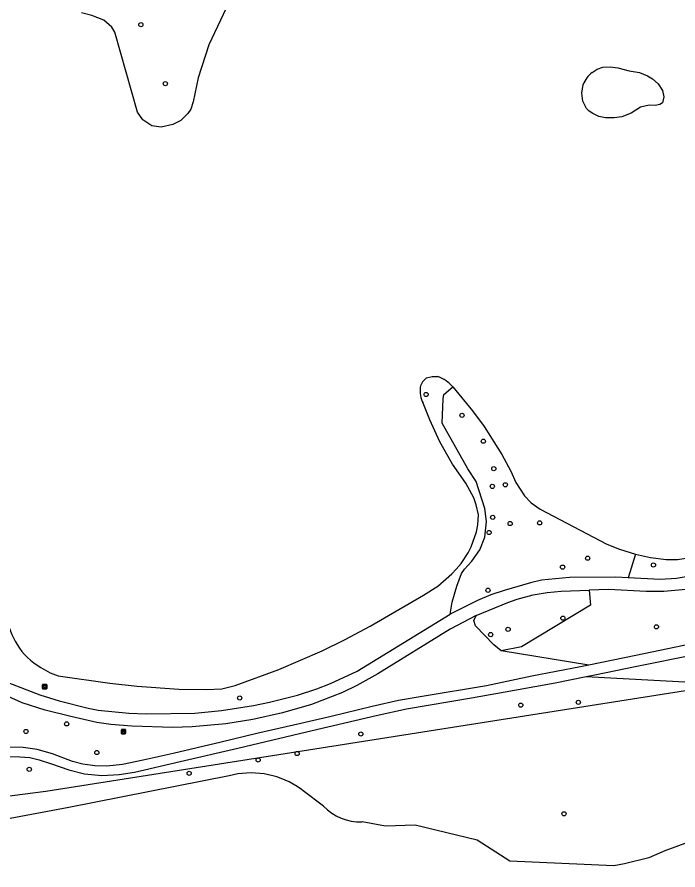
# Model space of a CAD drawing. Extents: x 158038 to 159242, y 380133 to 381214.
# Drawn here: x 158594 to 158748.4, y 380134.7 to 380334 of the extents above; entities that cross this region are included whole.
import ezdxf

# ---------------------------------------------------------------- set-up
doc = ezdxf.new("R2010")
doc.units = 0
for name, color, linetype in [('IMGEO_Afvalbak', 7, 'Continuous'), ('IMGEO_Bank', 7, 'Continuous'), ('IMGEO_Boom', 7, 'Continuous'), ('IMGEO_Fietspad_gesloten', 7, 'Continuous'), ('IMGEO_Gemengd_bos', 7, 'Continuous'), ('IMGEO_Groenvoorziening', 7, 'Continuous'), ('IMGEO_Meer_plas_ven_vijver', 7, 'Continuous'), ('IMGEO_Voetpad_halfverhard', 7, 'Continuous'), ('IMGEO_Waterloop', 7, 'Continuous')]:
    doc.layers.add(name, color=color, linetype=linetype)

msp = doc.modelspace()

# ---------------------------------------------------------------- linework, layer by layer
at = {"layer": 'IMGEO_Afvalbak'}
for p, q in [((158599.95, 380177.15), (158599.95, 380177.95)), ((158599.95, 380177.95), (158599.95, 380177.15)), ((158600.05, 380178.05), (158600.84, 380178.05)), ((158600.84, 380178.05), (158600.05, 380178.05)), ((158600.94, 380177.95), (158600.94, 380177.15)), ((158600.94, 380177.15), (158600.94, 380177.95)), ((158600.84, 380177.05), (158600.05, 380177.05)), ((158600.05, 380177.05), (158600.84, 380177.05))]:
    msp.add_line(p, q, dxfattribs=at)
msp.add_lwpolyline([(158600.1, 380177.76), (158600.8, 380177.76), (158600.65, 380177.29), (158600.25, 380177.29), (158600.1, 380177.76)], dxfattribs=at)
for centre, start, end in [((158600.05, 380177.95), 90, 180), ((158600.05, 380177.95), 90, 180), ((158600.84, 380177.95), 0, 90), ((158600.84, 380177.95), 360, 90), ((158600.05, 380177.15), 180, 270), ((158600.05, 380177.15), 180, 270), ((158600.84, 380177.15), 270, 0), ((158600.84, 380177.15), 270, 0)]:
    msp.add_arc(centre, 0.1, start, end, dxfattribs=at)
at = {"layer": 'IMGEO_Bank'}
for p, q in [((158618.38, 380166.64), (158618.38, 380167.48)), ((158618.38, 380167.48), (158618.38, 380166.64)), ((158618.45, 380167.56), (158619.29, 380167.56)), ((158619.29, 380167.56), (158618.45, 380167.56)), ((158619.38, 380167.49), (158619.38, 380166.65)), ((158619.38, 380166.65), (158619.38, 380167.49)), ((158619.3, 380166.56), (158618.46, 380166.56)), ((158618.46, 380166.56), (158619.3, 380166.56)), ((158619.07, 380166.96), (158618.68, 380166.96)), ((158618.69, 380167.07), (158618.69, 380167.17)), ((158618.73, 380167.17), (158618.73, 380167.07)), ((158619.02, 380167.18), (158618.74, 380167.18)), ((158618.74, 380167.06), (158619.02, 380167.06)), ((158619.03, 380167.07), (158619.03, 380167.17)), ((158619.07, 380167.17), (158619.07, 380167.07))]:
    msp.add_line(p, q, dxfattribs=at)
for points in [[(158618.63, 380166.96), (158618.48, 380166.96), (158618.59, 380167.06), (158618.68, 380167.06)], [(158618.68, 380167.18), (158618.59, 380167.18), (158618.59, 380167.34), (158619.16, 380167.34), (158619.16, 380167.18), (158619.08, 380167.18)], [(158618.68, 380166.95), (158618.68, 380166.75), (158618.63, 380166.75), (158618.63, 380166.95)], [(158619.08, 380167.06), (158619.16, 380167.06), (158619.27, 380166.96), (158619.13, 380166.96)], [(158619.12, 380166.95), (158619.12, 380166.75), (158619.08, 380166.75), (158619.08, 380166.95)]]:
    msp.add_lwpolyline(points, dxfattribs=at)
for centre, radius, start, end in [((158618.46, 380167.48), 0.0779, 92.4484, 184.2845), ((158618.46, 380167.48), 0.0779, 92.4484, 184.2845), ((158619.3, 380167.48), 0.0779, 2.4484, 94.2845), ((158619.3, 380167.48), 0.0779, 2.4484, 94.2845), ((158618.46, 380166.64), 0.0779, 182.4484, 274.2845), ((158618.46, 380166.64), 0.0779, 182.4484, 274.2845), ((158618.63, 380166.95), 0.00671, 2.8957, 87.1043), ((158618.68, 380167.17), 0.00671, 2.8957, 87.1043), ((158618.68, 380167.07), 0.00671, 272.8957, 357.1043), ((158618.68, 380166.95), 0.00671, 92.8957, 177.1043), ((158618.74, 380167.17), 0.00671, 92.8957, 177.1043), ((158618.74, 380167.07), 0.00671, 182.8957, 267.1043), ((158619.02, 380167.17), 0.00671, 2.8957, 87.1043), ((158619.02, 380167.07), 0.00671, 272.8957, 357.1043), ((158619.08, 380167.17), 0.00671, 92.8957, 177.1043), ((158619.08, 380167.07), 0.00671, 182.8957, 267.1043), ((158619.07, 380166.95), 0.00671, 2.8957, 87.1043), ((158619.13, 380166.95), 0.00671, 92.8957, 177.1043), ((158619.3, 380166.64), 0.0779, 272.4484, 4.2845), ((158619.3, 380166.64), 0.0779, 272.4484, 4.2845)]:
    msp.add_arc(centre, radius, start, end, dxfattribs=at)
at = {"layer": 'IMGEO_Boom'}
for centre in [(158622.93, 380332.23), (158628.66, 380318.44), (158689.55, 380245.82), (158697.93, 380240.96), (158702.92, 380234.91), (158705.36, 380228.5), (158708.07, 380224.72), (158705.01, 380224.34), (158705.1, 380217.13), (158709.17, 380215.66), (158716.07, 380215.82), (158704.27, 380213.57), (158727.28, 380207.56), (158721.43, 380205.49), (158742.65, 380205.97), (158704, 380200.08), (158721.5, 380193.56), (158708.7, 380190.95), (158743.35, 380191.53), (158704.64, 380189.72), (158646.01, 380174.91), (158711.67, 380173.23), (158725.12, 380173.9), (158596.11, 380167.09), (158605.6, 380168.86), (158674.31, 380166.49), (158612.65, 380162.16), (158659.43, 380161.92), (158650.33, 380160.4), (158596.86, 380158.22), (158634.21, 380157.3), (158721.77, 380147.85)]:
    msp.add_circle(centre, 0.489, dxfattribs=at)
at = {"layer": 'IMGEO_Fietspad_gesloten'}
for points in [[(158785.74, 380194.5), (158783.72, 380194.11), (158764.28, 380190.17), (158738.57, 380184.87), (158727.54, 380182.61)], [(158726.94, 380179.91), (158729.35, 380180.39), (158738.02, 380182.19), (158752.67, 380185.17), (158765.5, 380187.8), (158782.07, 380191.15), (158788.75, 380192.52)], [(158727.54, 380182.61), (158725.59, 380182.21), (158714.25, 380180.04), (158703.65, 380177.78), (158688.62, 380175.24), (158683.09, 380174.31), (158676.97, 380172.9), (158667.36, 380170.59), (158660.27, 380168.97), (158650.05, 380166.59), (158641.67, 380164.56), (158630.45, 380161.97), (158623.43, 380160.34), (158618.61, 380159.38), (158615.01, 380158.98), (158612.18, 380159.03), (158609.36, 380159.48), (158606.99, 380160.09), (158602.3, 380161.87), (158598.73, 380162.84), (158595.41, 380163.33), (158590.77, 380163.44)], [(158591.4, 380161.21), (158594.69, 380161.17), (158597.03, 380160.97), (158599.17, 380160.49), (158602.08, 380159.52), (158606.1, 380158.09), (158609.74, 380157.22), (158613.79, 380156.77), (158617.87, 380157.04), (158621.43, 380157.6), (158632.09, 380160.07), (158645.55, 380163.17), (158661.6, 380166.97), (158677.92, 380170.81), (158685.01, 380172.36), (158700.14, 380174.95), (158710.18, 380176.75), (158719.68, 380178.48), (158726.94, 380179.91)]]:
    msp.add_lwpolyline(points, dxfattribs=at)
at = {"layer": 'IMGEO_Gemengd_bos'}
for points in [[(158695.15, 380194.5), (158695.65, 380197.26), (158696.75, 380201), (158697.83, 380203.99), (158698.5, 380205), (158700.23, 380206.86), (158702.1, 380209.54), (158703.28, 380212.47), (158703.62, 380216.16), (158703.28, 380219.15), (158701.21, 380225.48), (158699.33, 380228.43), (158693.28, 380239.14), (158693.52, 380244.81), (158693.72, 380245.81), (158695.78, 380247.61)], [(158738.49, 380208.48), (158736.71, 380202.99)], [(158727.65, 380200.08), (158727.91, 380196.61), (158711.84, 380186.89), (158707.1, 380185.91)], [(158707.1, 380185.91), (158705.38, 380187.35), (158701.1, 380191.74), (158700.7, 380193.05), (158701.26, 380194.21)], [(158727.54, 380182.61), (158707.1, 380185.91)]]:
    msp.add_lwpolyline(points, dxfattribs=at)
at = {"layer": 'IMGEO_Groenvoorziening'}
for points in [[(158726.94, 380179.91), (158760.06, 380178.14)], [(158760.06, 380178.14), (158600.75, 380153.09), (158582.48, 380150.72)]]:
    msp.add_lwpolyline(points, dxfattribs=at)
at = {"layer": 'IMGEO_Meer_plas_ven_vijver'}
for points in [[(158650.95, 380343.61), (158647.81, 380341.51), (158645.49, 380339.71), (158644.06, 380338.16), (158642.86, 380336.09), (158638.77, 380327.49), (158636.34, 380319.81), (158635.15, 380314.17), (158634.58, 380312.49), (158633.91, 380311.48), (158632.24, 380309.83), (158630.4, 380308.89), (158627.65, 380308.29), (158625.47, 380308.6), (158623.39, 380310), (158622.13, 380311.81), (158616.86, 380330.45), (158616.13, 380331.67), (158614.31, 380333.25), (158611.51, 380334.39), (158609.1, 380335)], [(158728.31, 380321.06), (158729.47, 380321.87), (158730.85, 380322.34), (158732.53, 380322.41), (158734.32, 380322.14), (158736.96, 380321.42), (158739.43, 380321.04), (158741.23, 380320.3), (158742.46, 380319.6), (158743.72, 380318.4), (158744.78, 380316.82), (158745.07, 380315.34), (158744.77, 380314), (158744.16, 380313.57), (158743.08, 380313.38), (158741.67, 380313.4), (158739.62, 380312.94), (158737.45, 380311.53), (158735.23, 380310.73), (158733.51, 380310.45), (158731.43, 380310.46), (158729.91, 380310.78), (158728.49, 380311.45)], [(158728.49, 380311.45), (158727.64, 380312.03), (158727.05, 380312.68), (158726.17, 380314.36), (158725.93, 380316.21), (158726.24, 380318.26)], [(158689.67, 380249.73), (158690.97, 380250), (158692.32, 380250)], [(158695.78, 380247.61), (158700.35, 380242.02), (158703.1, 380238.35), (158707.25, 380231.82), (158709.35, 380227.88), (158710.52, 380225.25), (158712.55, 380222.16), (158714.07, 380220.54), (158716.22, 380219.05), (158731.75, 380210.84), (158734.7, 380209.65), (158738.49, 380208.48)], [(158599.58, 380182.03), (158601.73, 380180.82), (158603.62, 380180.1), (158615.65, 380178.39), (158622.07, 380177.69), (158631.82, 380176.97), (158638.37, 380176.85), (158641.83, 380177.04), (158644.93, 380177.79), (158655.16, 380181.6), (158665.27, 380185.96), (158670.49, 380188.51), (158676.49, 380191.7), (158688.95, 380198.93), (158692.29, 380201.01), (158695.57, 380203.91), (158696.57, 380205.03), (158697.76, 380206.36), (158699.41, 380208.82), (158700.11, 380210.23), (158701.33, 380213.74), (158701.62, 380215.34), (158701.76, 380217.68), (158701.28, 380220.07), (158700.69, 380221.69), (158698.87, 380225.07), (158695.7, 380229.54), (158692.79, 380234.77), (158690.42, 380239.9), (158688.83, 380243.78)], [(158738.49, 380208.48), (158741.96, 380207.74), (158745.62, 380207.3), (158748.25, 380207.26), (158752.72, 380207.98)]]:
    msp.add_lwpolyline(points, dxfattribs=at)
for centre, radius, start, end in [((158732.39, 380315.86), 6.6, 128.1689, 158.7234), ((158691.86, 380246.63), 3.79, 125.3899, 166.5625), ((158689.68, 380242.48), 7.97, 40.0214, 70.6262), ((158694.72, 380246.73), 6.59, 173.1668, 206.6075), ((158606.61, 380195.53), 14.99, 186.0002, 212.8049), ((158607.35, 380195.64), 15.68, 211.6933, 240.2555)]:
    msp.add_arc(centre, radius, start, end, dxfattribs=at)
at = {"layer": 'IMGEO_Voetpad_halfverhard'}
for points in [[(158842.86, 380242.12), (158840.5, 380240.25), (158832.27, 380234.28), (158827.89, 380231.28), (158824.69, 380229.29), (158820.58, 380227.05), (158810.8, 380222.27), (158802.75, 380219.01), (158778.66, 380210.23), (158773.29, 380208.46), (158767.44, 380206.83), (158762.02, 380205.54), (158752.92, 380203.65), (158748.01, 380202.86), (158744.25, 380202.57), (158736.71, 380202.99)], [(158802.02, 380215.02), (158777, 380206.3), (158763.5, 380202.34), (158754.4, 380200.61), (158745.09, 380199.78), (158740.93, 380199.78), (158732.17, 380200.22), (158727.65, 380200.08)], [(158736.71, 380202.99), (158733.89, 380203.15), (158723.08, 380203.02), (158716.49, 380202.42), (158713.96, 380201.85), (158707.75, 380200.05), (158704.7, 380198.98), (158701.52, 380197.67), (158695.15, 380194.5)], [(158701.26, 380194.21), (158708.66, 380197.24), (158710.83, 380198), (158714.55, 380198.98), (158717.84, 380199.55), (158721.09, 380199.88), (158727.65, 380200.08)], [(158591.84, 380178.49), (158599.36, 380175.64), (158603.85, 380174.23), (158610.59, 380172.5), (158612.98, 380172.08), (158620.09, 380171.36), (158624.28, 380171.18), (158635.55, 380171.38), (158641.76, 380171.95), (158649.27, 380173.15), (158653, 380173.9), (158659.48, 380175.58), (158664.02, 380177.01), (158667.24, 380178.28), (158673.42, 380181.21), (158695.15, 380194.5)], [(158701.26, 380194.21), (158695.18, 380190.99), (158678.28, 380180.55), (158673.4, 380177.86), (158669.99, 380176.22), (158662.81, 380173.41), (158656.02, 380171.43), (158649.07, 380169.88), (158642.77, 380168.86), (158634.94, 380168.18), (158630.4, 380168.01), (158620.82, 380168.31), (158615.95, 380168.71), (158612.66, 380169.15), (158606.57, 380170.61), (158600.59, 380172.04), (158595.24, 380173.77), (158591.95, 380175.27)]]:
    msp.add_lwpolyline(points, dxfattribs=at)
at = {"layer": 'IMGEO_Waterloop'}
for points in [[(158643.53, 380156.72), (158606.09, 380149.35), (158588.58, 380146.07), (158569.9, 380140.03), (158568.91, 380139.62), (158561.26, 380136.49), (158555.49, 380134.73)], [(158665.58, 380149.61), (158660.83, 380153.22)], [(158751.69, 380141.54), (158745.31, 380139.2), (158741.61, 380137.52), (158735.92, 380136.16), (158733.38, 380135.71), (158709.11, 380136.75), (158701.47, 380141.65), (158686.96, 380145.21), (158680.09, 380144.99), (158674.58, 380145.97)]]:
    msp.add_lwpolyline(points, dxfattribs=at)
for centre, radius, start, end in [((158648.65, 380137.53), 19.87, 57.241, 104.9506), ((158648.92, 380137.91), 19.4, 52.1274, 57.2925), ((158674.11, 380157.76), 11.79, 223.6713, 272.2677)]:
    msp.add_arc(centre, radius, start, end, dxfattribs=at)

doc.saveas('drawing.dxf')
